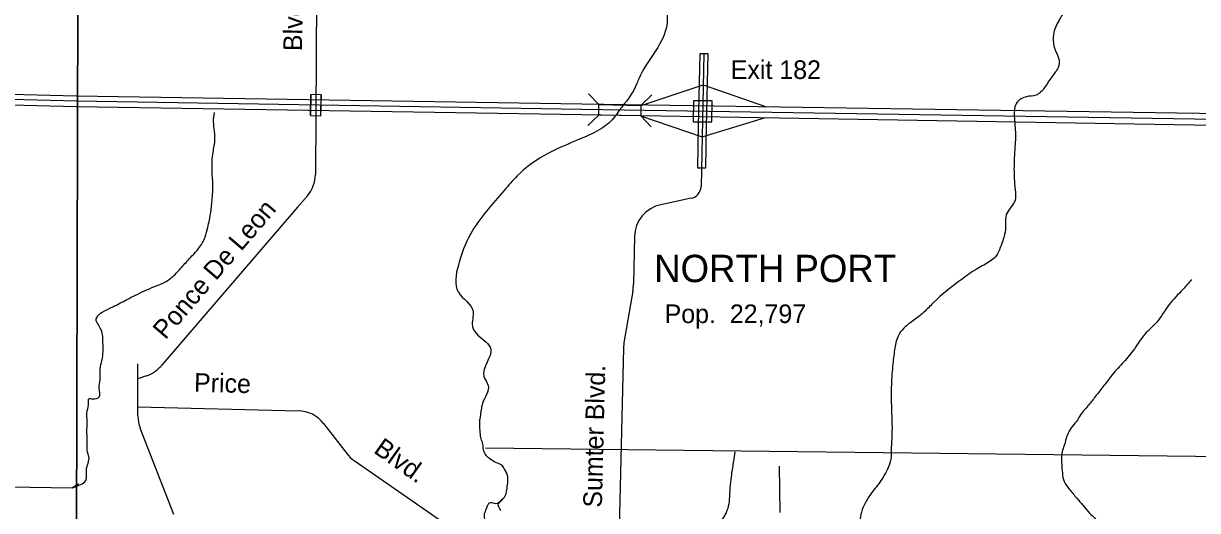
# Model space of a CAD drawing. Extents: x 408847 to 817539, y 923858 to 1151780.
# Drawn here: x 573593 to 601897, y 995634 to 1007384 of the extents above; entities that cross this region are included whole.
import ezdxf

# ---------------------------------------------------------------- set-up
doc = ezdxf.new("R2010")
doc.units = 0
for name, color, linetype in [('Bridges', 7, 'Continuous'), ('Cities Incorporated Linear Boundaries', 7, 'Continuous'), ('Interstate Divided Highway Outline and Fill', 7, 'Continuous'), ('Interstate Ramps', 7, 'Continuous'), ('Interstates Related Text', 7, 'Continuous'), ('Level 12', 7, 'Continuous'), ('Level 39', 7, 'Continuous'), ('Level 4', 7, 'Continuous'), ('Level 42', 7, 'Continuous'), ('Local Roads Paved', 7, 'Continuous'), ('Local Roads Related Text', 7, 'Continuous'), ('Narrow River Creek and Branch and Slough', 7, 'Continuous'), ('Other Incorporated Names', 7, 'Continuous'), ('Quad Borders', 7, 'Continuous')]:
    doc.layers.add(name, color=color, linetype=linetype)

msp = doc.modelspace()

# ---------------------------------------------------------------- linework, layer by layer
at = {"layer": 'Bridges'}
for p, q in [((580513, 1005166), (580517, 1005668)), ((580767, 1005663), (580757, 1005151)), ((587467, 1005429), (587216, 1005690)), ((588478, 1005409), (588740, 1005660)), ((589748, 1005521), (589738, 1005015)), ((590198, 1005514), (589748, 1005521)), ((590188, 1005008), (590198, 1005514)), ((587462, 1005173), (587200, 1004922)), ((588473, 1005153), (588724, 1004892)), ((589738, 1005015), (590188, 1005008))]:
    msp.add_line(p, q, dxfattribs=at)
msp.add_lwpolyline([(587467, 1005429), (588478, 1005409), (588473, 1005153), (587462, 1005173)], close=True, dxfattribs=at)
at = {"layer": 'Cities Incorporated Linear Boundaries'}
for p, q in [((580517, 1005668), (580513, 1005166)), ((580767, 1005663), (580517, 1005668)), ((580763, 1005160), (580767, 1005663)), ((580513, 1005166), (580763, 1005160))]:
    msp.add_line(p, q, dxfattribs=at)
at = {"layer": 'Interstate Divided Highway Outline and Fill'}
for p, q in [((574872, 1005634), (566832, 1005826)), ((566838, 1005576), (574866, 1005384)), ((574866, 1005384), (574867, 1005384)), ((574871, 1005634), (574872, 1005634))]:
    msp.add_line(p, q, dxfattribs=at)
for points in [[(574867, 1005384), (587050, 1005185), (609901, 1004802)], [(609919, 1005095), (587054, 1005435), (574871, 1005634)]]:
    msp.add_lwpolyline(points, dxfattribs=at)
at = {"layer": 'Interstate Ramps'}
for p, q in [((588504, 1005416), (589982, 1005904)), ((589982, 1005904), (591478, 1005383)), ((588465, 1005157), (589956, 1004648)), ((589956, 1004648), (591483, 1005112))]:
    msp.add_line(p, q, dxfattribs=at)
at = {"layer": 'Level 12'}
for p, q in [((584727, 997144), (615516, 996781)), ((574764, 996183), (574918, 996284))]:
    msp.add_line(p, q, dxfattribs=at)
at = {"layer": 'Level 4'}
for p, q in [((589897, 1006654), (589861, 1004904)), ((590097, 1006650), (589897, 1006654)), ((590061, 1004900), (590097, 1006650)), ((574869, 1005509), (566446, 1005710)), ((574866, 1005384), (574867, 1005384)), ((574871, 1005634), (574872, 1005634)), ((574871, 1005634), (574872, 1005634)), ((574871, 1005634), (574872, 1005634)), ((574871, 1005634), (574872, 1005634)), ((574871, 1005634), (574872, 1005634)), ((574871, 1005634), (574872, 1005634)), ((574872, 1005634), (574871, 1005634)), ((574871, 1005634), (574872, 1005634)), ((589861, 1004904), (589841, 1003904)), ((590041, 1003900), (590061, 1004900)), ((589841, 1003904), (590041, 1003900))]:
    msp.add_line(p, q, dxfattribs=at)
msp.add_lwpolyline([(609976, 1004945), (587052, 1005310), (574869, 1005509)], dxfattribs=at)
at = {"layer": 'Level 42'}
msp.add_spline([(585103, 995634), (585042, 995798), (585122, 995882), (585137, 995902)], degree=3, dxfattribs=at)
msp.add_spline([(585103, 995634), (585042, 995798), (585122, 995882), (585137, 995902)], degree=3, dxfattribs=at)
at = {"layer": 'Local Roads Paved'}
for p, q in [((580663, 1008720), (580629, 1003741)), ((580436, 1003225), (580202, 1002953))]:
    msp.add_line(p, q, dxfattribs=at)
msp.add_arc((579829, 1003746), 800, 319.3259, 359.6122, dxfattribs=at)
at = {"layer": 'Narrow River Creek and Branch and Slough'}
msp.add_line((573244, 996208), (574764, 996183), dxfattribs=at)
for points in [[(593322, 1013402), (592919, 1012601), (592554, 1012282), (592033, 1011999), (590248, 1011232), (590088, 1011047), (590035, 1010821), (589803, 1010665), (589569, 1010249), (589560, 1009644), (589503, 1008455), (589110, 1008119), (589097, 1007864), (589086, 1007266), (588433, 1006061), (588382, 1005933), (587955, 1005291)], [(600169, 1012784), (600058, 1012638), (599920, 1012443), (599719, 1012088), (599450, 1011673), (599276, 1011347), (599058, 1011038), (598896, 1010777), (598739, 1010409), (598657, 1010153), (598647, 1009855), (598678, 1009338), (598785, 1008977), (598903, 1008686), (598947, 1008369), (598905, 1008135), (598771, 1007855), (598593, 1007524), (598441, 1007206), (598417, 1007004), (598483, 1006701), (598554, 1006529), (598534, 1006321), (598389, 1006107), (598209, 1005836), (597997, 1005653), (597777, 1005618), (597548, 1005483), (597478, 1005151), (597508, 1004705), (597499, 1004456), (597478, 1004110), (597477, 1003653), (597501, 1003371), (597506, 1003156), (597390, 1002939), (597285, 1002773), (597271, 1002525), (597245, 1002295), (597200, 1002141), (597119, 1001921), (597021, 1001749), (596899, 1001652), (596587, 1001465), (596394, 1001342), (596219, 1001217), (595523, 1000641), (595291, 1000412), (595060, 1000227), (594814, 1000032), (594679, 999841), (594593, 999511), (594546, 999119), (594524, 998854), (594515, 998169), (594528, 997456), (594514, 997152), (594502, 996870), (594422, 996634), (594317, 996436), (594097, 996133), (593908, 995860), (593793, 995594), (593754, 995166), (593746, 994709), (593725, 994196), (593704, 993810), (593743, 993377), (593920, 992968), (594024, 992602), (594067, 992266), (593924, 991872), (593854, 991542), (593700, 990982), (593552, 990640), (593421, 990281), (593362, 990075), (593242, 989855), (593098, 989654), (592947, 989424), (592821, 989113), (592715, 988849), (592593, 988597), (592471, 988344), (592389, 988122), (592197, 988037), (591955, 987504), (591829, 987302), (591702, 987111), (591500, 986888), (591352, 986562), (591246, 986352), (591118, 986081), (591150, 985764), (591249, 985589), (591351, 985364), (591277, 985259)], [(574764, 996183), (574966, 996259), (575097, 996360), (575110, 996614), (575169, 996938), (575135, 997045), (575127, 997203), (575128, 997375), (575123, 997535), (575127, 997768), (575130, 998040), (575162, 998240), (575169, 998332), (575261, 998328), (575419, 998375), (575416, 998583), (575438, 998793), (575450, 999102), (575494, 999306), (575511, 999518), (575507, 999738), (575490, 999921), (575375, 1000152), (575344, 1000238), (575389, 1000332), (575524, 1000439), (575746, 1000548), (576088, 1000726), (576509, 1000932), (576752, 1001037), (576999, 1001143), (577220, 1001306), (577430, 1001527), (577654, 1001776), (577815, 1001955), (577969, 1002233), (578035, 1002461), (578110, 1002831), (578142, 1003159), (578161, 1003365), (578149, 1003650), (578140, 1003984), (578157, 1004233), (578206, 1004555), (578201, 1004781), (578175, 1005014), (578199, 1005234)], [(587955, 1005291), (587853, 1005138), (587530, 1004851), (587053, 1004615), (586140, 1004193), (585491, 1003705), (585183, 1003358), (584369, 1002303), (584077, 1001557), (584078, 1000899), (584431, 1000445), (584415, 1000076), (584549, 999865), (584857, 999531), (584694, 998869), (584794, 998652), (584657, 998213), (584632, 998105), (584590, 997809)], [(601752, 1001209), (601546, 1000970), (601211, 1000602), (600906, 1000171), (600628, 999890), (600347, 999496), (600079, 999179), (599807, 998868), (599617, 998615), (599413, 998358), (599255, 998158), (599051, 997905), (598983, 997789), (598849, 997630), (598829, 997592), (598740, 997412), (598695, 997240), (598643, 997089), (598619, 996802), (598638, 996534), (598682, 996337), (598805, 996152), (598988, 995929), (599132, 995762), (599291, 995574), (599418, 995447), (599531, 995316), (599631, 995182), (599759, 995013), (599860, 994852), (599885, 994601), (599904, 994443), (599839, 994069), (599747, 993815), (599628, 993674), (599490, 993396), (599382, 993132), (599284, 992876), (599216, 992637), (599187, 992456), (599166, 992318), (599185, 992190), (599100, 991950), (598954, 991785), (598793, 991602), (598607, 991352), (598462, 991161), (598330, 990928), (598231, 990750), (598095, 990510), (597959, 990275), (597741, 989950), (597563, 989732), (597335, 989437), (597147, 989096), (596996, 988811), (596881, 988611), (596705, 988318), (596557, 987996), (596493, 987838), (596400, 987578), (596344, 987338), (596319, 987271), (596208, 987071), (595998, 986872), (595785, 986649), (595527, 986410), (595309, 986183), (595073, 985926), (594839, 985637), (594565, 985359), (594274, 984976), (594057, 984793), (593916, 984631), (593795, 984526), (593735, 984324), (593578, 984139), (593330, 984172), (593272, 984157), (593203, 984063), (593132, 983963), (593021, 983788), (592928, 983628), (592843, 983464), (592725, 983255), (592630, 983145), (592567, 982941), (592558, 982807), (592693, 982622), (592868, 982491), (592919, 982368), (592931, 982098), (592933, 982030), (592909, 981812), (592894, 981649), (592892, 981423)], [(585244, 996133), (585267, 996297), (585272, 996396), (585266, 996458), (585190, 996636), (585116, 996731), (584997, 996786), (584857, 996867), (584756, 996956), (584692, 997064), (584668, 997234), (584624, 997361), (584604, 997519), (584596, 997631), (584591, 997756), (584590, 997809)], [(590739, 997053), (590710, 996823), (590659, 996505), (590630, 996254), (590612, 995968), (590584, 995740), (590504, 995528), (590397, 995381), (590273, 995279), (590086, 995164), (589891, 995049), (589718, 994952), (589571, 994811), (589515, 994581), (589484, 994339), (589446, 994079), (589394, 993811), (589346, 993284), (589334, 992956), (589309, 992519), (589290, 992107), (589276, 991786), (589247, 991404), (589188, 991008), (589140, 990698), (589084, 990423), (589131, 990291), (589268, 989856), (589301, 989685), (589414, 989302), (589495, 989105), (589550, 989009), (589589, 988906), (589566, 988698), (589435, 988523), (589173, 988282), (589042, 988172), (588808, 987948), (588581, 987739), (588410, 987616), (588297, 987496), (588138, 987401), (588088, 987161), (588101, 986934), (588095, 986718)], [(585137, 995902), (585223, 996019), (585244, 996133)], [(578655, 986548), (578656, 986662), (578699, 986784), (578762, 986868), (578853, 987013), (578940, 987137), (579041, 987345), (579109, 987561), (579140, 987769), (579137, 987919), (579157, 988205), (579152, 988337), (579156, 988608), (579185, 988968), (579228, 989202), (579304, 989412), (579449, 989605), (579619, 989835), (579819, 990078), (580019, 990343), (580221, 990578), (580420, 990779), (580670, 991044), (580864, 991241), (581081, 991488), (581281, 991695), (581497, 991942), (581769, 992235), (582025, 992508), (582246, 992705), (582452, 992856), (582711, 993022), (583040, 993213), (583266, 993353), (583455, 993482), (583646, 993638), (583831, 993785), (584088, 993969), (584246, 994145), (584369, 994310), (584493, 994552), (584596, 994751), (584599, 994895), (584671, 995105), (584773, 995217), (584748, 995323), (584704, 995524), (584742, 995646), (584854, 995829), (584974, 995805), (585132, 995907)]]:
    msp.add_spline(points, degree=3, dxfattribs=at)
at = {"layer": 'Other Incorporated Names'}
for p, q in [((580663, 1008720), (580629, 1003741)), ((589997, 1006652), (589927, 1003450)), ((580436, 1003225), (580202, 1002953)), ((589689, 1003166), (588958, 1003013)), ((580202, 1002953), (576908, 999121)), ((588322, 1002247), (588298, 1001103)), ((588281, 1000924), (588074, 999725)), ((588057, 999550), (587954, 995209)), ((576350, 997915), (576348, 999175)), ((576559, 998885), (576349, 998813)), ((576350, 998139), (580215, 998042)), ((580828, 997732), (581388, 997008)), ((577221, 995542), (576405, 997625)), ((581565, 996839), (585238, 994295)), ((591807, 996701), (591829, 995587))]:
    msp.add_line(p, q, dxfattribs=at)
for centre, radius, start, end in [((579829, 1003746), 800, 319.3259, 359.6122), ((589628, 1003460), 300, 281.8309, 357.9983), ((589122, 1002230), 800, 101.831, 178.7976), ((587099, 1001128), 1200, 350.2062, 358.7975), ((589257, 999521), 1200, 170.2062, 178.6434), ((576302, 999642), 800, 288.787, 319.326), ((580195, 997242), 800, 37.7186, 88.5667), ((577150, 997917), 800, 180.0807, 201.3788), ((582020, 997497), 800, 217.7186, 235.2876)]:
    msp.add_arc(centre, radius, start, end, dxfattribs=at)
at = {"layer": 'Quad Borders'}
for p, q in [((574822, 969374), (574913, 1014812)), ((574913, 1014812), (574822, 969374))]:
    msp.add_line(p, q, dxfattribs=at)

# ---------------------------------------------------------------- texts
at = {"layer": 'Interstates Related Text'}
msp.add_text('Exit 182', height=450, dxfattribs=at).set_placement((590644, 1006045))
at = {"layer": 'Level 39'}
msp.add_text('Pop.  22,797', height=450, rotation=359.9999, dxfattribs=at).set_placement((589049, 1000156))
at = {"layer": 'Local Roads Related Text'}
for s, rotation, p in [('Blvd.', 88.6878, (580304, 1006714)), ('Ponce De Leon', 49.4363, (577013, 999739)), ('Price', 358.5159, (577700, 998501)), ('Sumter Blvd.', 88.5676, (587535, 995701)), ('Blvd.', 324.6886, (582009, 997046))]:
    msp.add_text(s, height=450, rotation=rotation, dxfattribs=at).set_placement(p)
at = {"layer": 'Other Incorporated Names'}
msp.add_text('NORTH PORT', height=660, rotation=359.9999, dxfattribs=at).set_placement((588797, 1001144))

doc.saveas('drawing.dxf')
